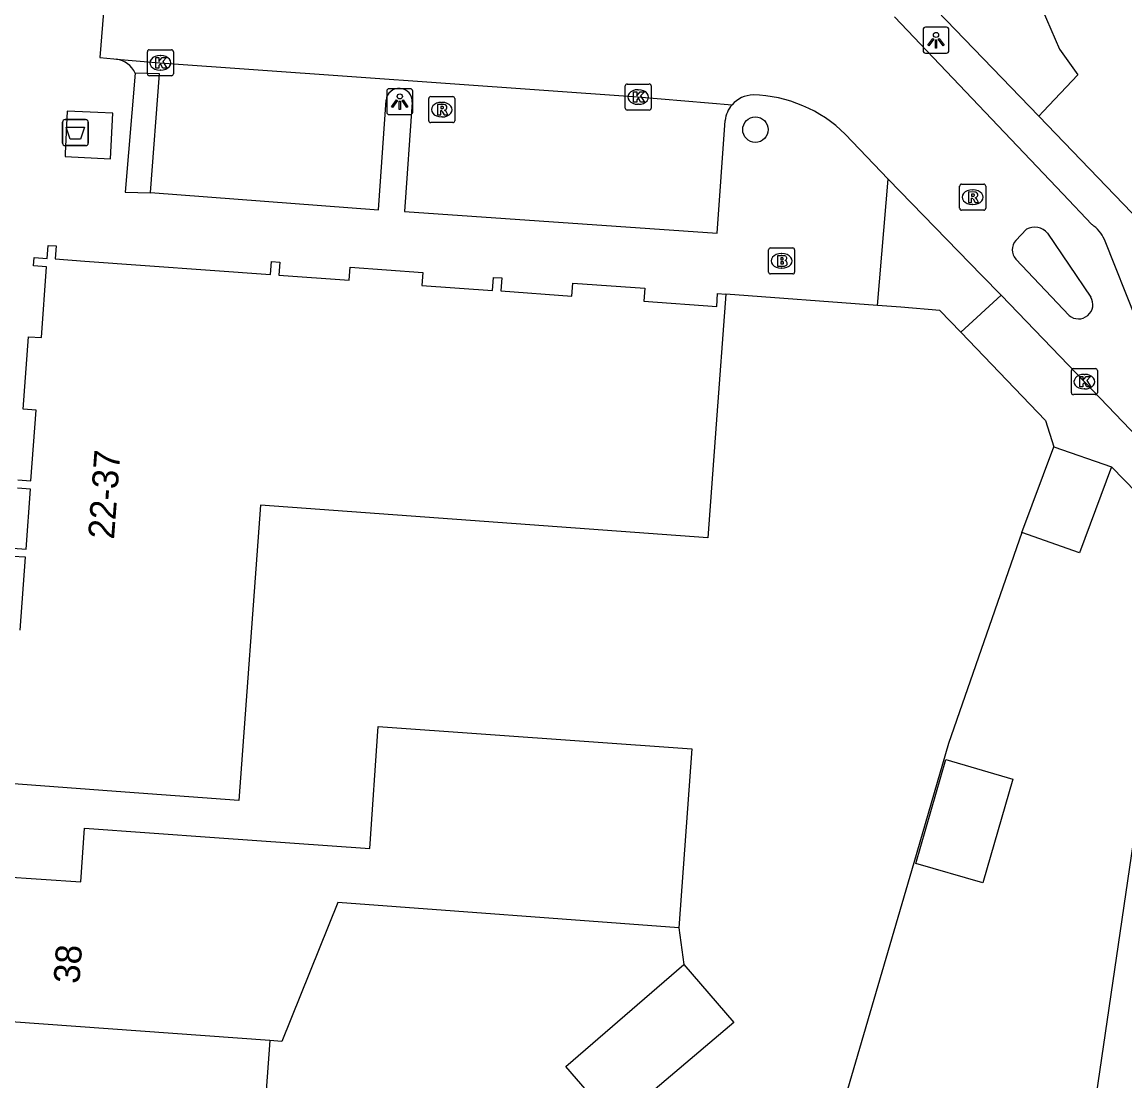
# Model space of a CAD drawing. Extents: x 159961 to 160856, y 382704 to 383353.
# Drawn here: x 160600.71 to 160643.11, y 383092.5 to 383133.19 of the extents above; entities that cross this region are included whole.
import ezdxf

# ---------------------------------------------------------------- set-up
doc = ezdxf.new("R2010")
doc.units = 0
for name, color, linetype in [('IMGEO_Afval_apart_plaats', 7, 'Continuous'), ('IMGEO_Boom', 7, 'Continuous'), ('IMGEO_Brandkraan', 7, 'Continuous'), ('IMGEO_Kolk', 7, 'Continuous'), ('IMGEO_Lichtpunt', 7, 'Continuous'), ('IMGEO_Pand', 7, 'Continuous'), ('IMGEO_Pand_nummerreeks', 7, 'Continuous'), ('IMGEO_Parkeervlak_open', 7, 'Continuous'), ('IMGEO_Rijbaan_lokaal_open', 7, 'Continuous'), ('IMGEO_Rioolput', 7, 'Continuous'), ('IMGEO_Voetpad_gesloten', 7, 'Continuous'), ('IMGEO_Voetpad_open', 7, 'Continuous')]:
    doc.layers.add(name, color=color, linetype=linetype)

msp = doc.modelspace()

# ---------------------------------------------------------------- linework, layer by layer
at = {"layer": 'IMGEO_Afval_apart_plaats'}
for p, q in [((160602.268, 383128.545), (160602.268, 383129.345)), ((160602.268, 383129.345), (160602.268, 383128.545)), ((160602.368, 383129.445), (160603.158, 383129.445)), ((160603.158, 383129.445), (160602.368, 383129.445)), ((160603.258, 383129.345), (160603.258, 383128.545)), ((160603.258, 383128.545), (160603.258, 383129.345)), ((160603.158, 383128.445), (160602.368, 383128.445)), ((160602.368, 383128.445), (160603.158, 383128.445))]:
    msp.add_line(p, q, dxfattribs=at)
msp.add_lwpolyline([(160602.411, 383129.159), (160603.115, 383129.159), (160602.966, 383128.689), (160602.56, 383128.689), (160602.411, 383129.159)], dxfattribs=at)
for centre, start, end in [((160602.368, 383129.345), 90, 180), ((160602.368, 383129.345), 90, 180), ((160603.158, 383129.345), 0, 90), ((160603.158, 383129.345), 360, 90), ((160602.368, 383128.545), 180, 270), ((160602.368, 383128.545), 180, 270), ((160603.158, 383128.545), 270, 0), ((160603.158, 383128.545), 270, 0)]:
    msp.add_arc(centre, 0.1, start, end, dxfattribs=at)
at = {"layer": 'IMGEO_Boom'}
msp.add_circle((160628.904, 383129.059), 0.489, dxfattribs=at)
at = {"layer": 'IMGEO_Brandkraan'}
for p, q in [((160629.411, 383123.588), (160629.411, 383124.44)), ((160629.486, 383124.514), (160630.338, 383124.514)), ((160630.412, 383124.44), (160630.412, 383123.588)), ((160629.899, 383124.294), (160629.924, 383124.294)), ((160629.922, 383123.734), (160629.897, 383123.734)), ((160630.338, 383123.514), (160629.486, 383123.514))]:
    msp.add_line(p, q, dxfattribs=at)
for points in [[(160629.411, 383123.588), (160629.411, 383124.44)], [(160629.486, 383124.514), (160630.338, 383124.514)], [(160630.412, 383124.44), (160630.412, 383123.588)], [(160629.759, 383124.214), (160629.759, 383123.814), (160629.972, 383123.814)], [(160629.99, 383124.214), (160629.759, 383124.214)], [(160629.938, 383124.133), (160629.884, 383124.133), (160629.884, 383124.057)], [(160629.884, 383124.057), (160629.937, 383124.057)], [(160629.946, 383123.981), (160629.884, 383123.981), (160629.884, 383123.9)], [(160629.884, 383123.9), (160629.946, 383123.9)], [(160630.338, 383123.514), (160629.486, 383123.514)]]:
    msp.add_lwpolyline(points, dxfattribs=at)
for centre, radius, start, end in [((160629.488, 383124.438), 0.0765, 91.552, 178.448), ((160629.488, 383124.438), 0.0765, 91.552, 178.448), ((160630.336, 383124.438), 0.0765, 1.552, 88.448), ((160630.336, 383124.438), 0.0765, 1.552, 88.448), ((160629.939, 383124.095), 0.0379, 267.8285, 90.9355), ((160629.994, 383124.069), 0.145, 59.4692, 91.5367), ((160630.019, 383124.116), 0.0922, 285.5137, 58.1501), ((160630.024, 383123.924), 0.105, 301.3115, 78.989), ((160629.947, 383123.94), 0.0404, 269.8759, 90.5077), ((160629.978, 383124.065), 0.251, 268.6676, 293.5347), ((160629.488, 383123.59), 0.0765, 181.552, 268.448), ((160629.488, 383123.59), 0.0765, 181.552, 268.448), ((160630.336, 383123.59), 0.0765, 271.552, 358.448), ((160630.336, 383123.59), 0.0765, 271.552, 358.448)]:
    msp.add_arc(centre, radius, start, end, dxfattribs=at)
for centre, major_axis, ratio, start_param, end_param in [((160629.898, 383124.014), (-0.387, 0.002), 0.722429, 4.712389, 7.853982), ((160629.923, 383124.014), (-0.39, 0.002), 0.717154, 1.570796, 4.712389)]:
    msp.add_ellipse(centre, major_axis=major_axis, ratio=ratio, start_param=start_param, end_param=end_param, dxfattribs=at)
at = {"layer": 'IMGEO_Kolk'}
for p, q in [((160605.606, 383132.128), (160606.458, 383132.128)), ((160605.531, 383131.202), (160605.531, 383132.054)), ((160606.019, 383131.908), (160606.044, 383131.908)), ((160606.532, 383132.054), (160606.532, 383131.202)), ((160606.042, 383131.348), (160606.017, 383131.348)), ((160606.458, 383131.128), (160605.606, 383131.128)), ((160623.973, 383130.813), (160624.825, 383130.813)), ((160623.898, 383129.887), (160623.898, 383130.739)), ((160624.386, 383130.593), (160624.411, 383130.593)), ((160624.899, 383130.739), (160624.899, 383129.887)), ((160624.409, 383130.033), (160624.384, 383130.033)), ((160624.825, 383129.813), (160623.973, 383129.813)), ((160641.05, 383118.949), (160641.05, 383119.801)), ((160641.125, 383119.875), (160641.977, 383119.875)), ((160642.051, 383119.801), (160642.051, 383118.949)), ((160641.538, 383119.655), (160641.563, 383119.655)), ((160641.561, 383119.095), (160641.536, 383119.095)), ((160641.977, 383118.875), (160641.125, 383118.875))]:
    msp.add_line(p, q, dxfattribs=at)
for points in [[(160605.606, 383132.128), (160606.458, 383132.128)], [(160605.531, 383131.202), (160605.531, 383132.054)], [(160605.852, 383131.828), (160605.975, 383131.828), (160605.975, 383131.677), (160606.105, 383131.828), (160606.269, 383131.828), (160606.123, 383131.677), (160606.276, 383131.428), (160606.124, 383131.428), (160606.039, 383131.592), (160605.975, 383131.525), (160605.975, 383131.428), (160605.852, 383131.428), (160605.852, 383131.828)], [(160606.532, 383132.054), (160606.532, 383131.202)], [(160606.458, 383131.128), (160605.606, 383131.128)], [(160623.973, 383130.813), (160624.825, 383130.813)], [(160623.898, 383129.887), (160623.898, 383130.739)], [(160624.219, 383130.513), (160624.342, 383130.513), (160624.342, 383130.362), (160624.472, 383130.513), (160624.636, 383130.513), (160624.49, 383130.362), (160624.643, 383130.113), (160624.491, 383130.113), (160624.406, 383130.277), (160624.342, 383130.21), (160624.342, 383130.113), (160624.219, 383130.113), (160624.219, 383130.513)], [(160624.899, 383130.739), (160624.899, 383129.887)], [(160624.825, 383129.813), (160623.973, 383129.813)], [(160641.05, 383118.949), (160641.05, 383119.801)], [(160641.125, 383119.875), (160641.977, 383119.875)], [(160642.051, 383119.801), (160642.051, 383118.949)], [(160641.371, 383119.575), (160641.494, 383119.575), (160641.494, 383119.424), (160641.624, 383119.575), (160641.788, 383119.575), (160641.642, 383119.424), (160641.795, 383119.175), (160641.643, 383119.175), (160641.558, 383119.339), (160641.494, 383119.272), (160641.494, 383119.175), (160641.371, 383119.175), (160641.371, 383119.575)], [(160641.977, 383118.875), (160641.125, 383118.875)]]:
    msp.add_lwpolyline(points, dxfattribs=at)
for centre, start, end in [((160605.608, 383132.052), 91.552, 178.448), ((160605.608, 383132.052), 91.552, 178.448), ((160606.456, 383132.052), 1.552, 88.448), ((160606.456, 383132.052), 1.552, 88.448), ((160605.608, 383131.204), 181.552, 268.448), ((160605.608, 383131.204), 181.552, 268.448), ((160606.456, 383131.204), 271.552, 358.448), ((160606.456, 383131.204), 271.552, 358.448), ((160623.975, 383130.737), 91.552, 178.448), ((160623.975, 383130.737), 91.552, 178.448), ((160624.823, 383130.737), 1.552, 88.448), ((160624.823, 383130.737), 1.552, 88.448), ((160623.975, 383129.889), 181.552, 268.448), ((160623.975, 383129.889), 181.552, 268.448), ((160624.823, 383129.889), 271.552, 358.448), ((160624.823, 383129.889), 271.552, 358.448), ((160641.127, 383119.799), 91.552, 178.448), ((160641.127, 383119.799), 91.552, 178.448), ((160641.975, 383119.799), 1.552, 88.448), ((160641.975, 383119.799), 1.552, 88.448), ((160641.127, 383118.951), 181.552, 268.448), ((160641.127, 383118.951), 181.552, 268.448), ((160641.975, 383118.951), 271.552, 358.448), ((160641.975, 383118.951), 271.552, 358.448)]:
    msp.add_arc(centre, 0.0765, start, end, dxfattribs=at)
for centre, major_axis, ratio, start_param, end_param in [((160606.018, 383131.628), (-0.387, 0.002), 0.722429, 4.712389, 7.853982), ((160606.043, 383131.628), (-0.39, 0.002), 0.717154, 1.570796, 4.712389), ((160624.385, 383130.313), (-0.387, 0.002), 0.722429, 4.712389, 7.853982), ((160624.41, 383130.313), (-0.39, 0.002), 0.717154, 1.570796, 4.712389), ((160641.537, 383119.375), (-0.387, 0.002), 0.722429, 4.712389, 7.853982), ((160641.562, 383119.375), (-0.39, 0.002), 0.717154, 1.570796, 4.712389)]:
    msp.add_ellipse(centre, major_axis=major_axis, ratio=ratio, start_param=start_param, end_param=end_param, dxfattribs=at)
at = {"layer": 'IMGEO_Lichtpunt'}
for p, q in [((160636.249, 383132.996), (160635.441, 383132.996)), ((160636.249, 383132.996), (160635.441, 383132.996)), ((160635.347, 383132.901), (160635.347, 383132.094)), ((160635.347, 383132.901), (160635.347, 383132.094)), ((160636.343, 383132.094), (160636.343, 383132.901)), ((160636.343, 383132.094), (160636.343, 383132.901)), ((160635.441, 383132), (160636.249, 383132)), ((160635.441, 383132), (160636.249, 383132)), ((160614.733, 383130.539), (160614.733, 383129.732)), ((160614.733, 383130.539), (160614.733, 383129.732)), ((160615.635, 383130.634), (160614.827, 383130.634)), ((160615.635, 383130.634), (160614.827, 383130.634)), ((160615.729, 383129.732), (160615.729, 383130.539)), ((160615.729, 383129.732), (160615.729, 383130.539)), ((160614.827, 383129.638), (160615.635, 383129.638)), ((160614.827, 383129.638), (160615.635, 383129.638))]:
    msp.add_line(p, q, dxfattribs=at)
for points in [[(160635.721, 383132.565), (160635.76, 383132.537), (160635.572, 383132.275), (160635.534, 383132.302), (160635.721, 383132.565)], [(160635.823, 383132.517), (160635.87, 383132.517), (160635.87, 383132.195), (160635.823, 383132.195), (160635.823, 383132.517)], [(160635.933, 383132.537), (160635.971, 383132.564), (160636.158, 383132.302), (160636.119, 383132.274), (160635.933, 383132.537)], [(160615.107, 383130.203), (160615.146, 383130.175), (160614.958, 383129.913), (160614.92, 383129.94), (160615.107, 383130.203)], [(160615.209, 383130.155), (160615.256, 383130.155), (160615.256, 383129.833), (160615.209, 383129.833), (160615.209, 383130.155)], [(160615.319, 383130.175), (160615.357, 383130.202), (160615.544, 383129.94), (160615.505, 383129.912), (160615.319, 383130.175)]]:
    msp.add_lwpolyline(points, dxfattribs=at)
for centre in [(160635.846, 383132.699), (160615.232, 383130.337)]:
    msp.add_circle(centre, 0.0994, dxfattribs=at)
for centre, start, end in [((160635.441, 383132.901), 90, 180), ((160635.441, 383132.901), 90, 180), ((160636.249, 383132.901), 0, 90), ((160636.249, 383132.901), 0, 90), ((160635.441, 383132.094), 180, 270), ((160635.441, 383132.094), 180, 270), ((160636.249, 383132.094), 270, 0), ((160636.249, 383132.094), 270, 360), ((160614.827, 383130.539), 90, 180), ((160614.827, 383130.539), 90, 180), ((160615.635, 383130.539), 0, 90), ((160615.635, 383130.539), 0, 90), ((160614.827, 383129.732), 180, 270), ((160614.827, 383129.732), 180, 270), ((160615.635, 383129.732), 270, 0), ((160615.635, 383129.732), 270, 360)]:
    msp.add_arc(centre, 0.0946, start, end, dxfattribs=at)
at = {"layer": 'IMGEO_Pand'}
for points in [[(160600.555, 383115.6), (160601.055, 383115.563), (160601.255, 383118.284), (160600.754, 383118.32), (160600.966, 383121.103), (160601.466, 383121.069), (160601.655, 383123.789), (160601.156, 383123.823), (160601.179, 383124.143), (160601.679, 383124.11), (160601.714, 383124.61), (160602.028, 383124.588), (160601.992, 383124.089), (160603.123, 383124.008), (160610.266, 383123.498), (160610.3, 383123.996), (160610.62, 383123.972), (160610.584, 383123.473), (160613.294, 383123.279), (160613.329, 383123.777), (160616.117, 383123.571), (160616.082, 383123.072), (160618.801, 383122.879), (160618.837, 383123.379), (160619.155, 383123.364), (160619.117, 383122.862), (160621.846, 383122.661), (160621.882, 383123.162), (160624.657, 383122.963), (160624.621, 383122.465), (160627.415, 383122.26), (160627.452, 383122.759), (160627.77, 383122.731)], [(160627.77, 383122.731), (160627.4, 383117.745), (160627.076, 383113.379), (160609.875, 383114.633), (160609.049, 383103.285), (160604.679, 383103.604), (160599.692, 383103.967)], [(160639.145, 383113.574), (160640.377, 383116.872)], [(160640.377, 383116.872), (160642.589, 383116.099)], [(160642.589, 383116.099), (160641.357, 383112.801), (160639.145, 383113.574)], [(160600.365, 383112.98), (160600.865, 383112.943), (160601.033, 383115.244), (160600.532, 383115.28)], [(160600.638, 383109.825), (160600.842, 383112.624), (160600.342, 383112.66)], [(160599.422, 383100.282), (160599.921, 383100.248), (160599.929, 383100.358), (160602.972, 383100.149), (160603.118, 383102.211), (160608.106, 383101.858), (160614.077, 383101.435), (160614.407, 383106.118), (160626.463, 383105.263), (160625.954, 383098.386)], [(160635.065, 383100.859), (160636.225, 383104.851), (160638.803, 383104.102), (160637.643, 383100.11), (160635.065, 383100.859)], [(160650.36, 383075.756), (160645.389, 383076.29), (160641.861, 383076.67), (160641.932, 383077.156), (160637.225, 383077.844), (160637.773, 383081.592), (160640.79, 383081.151), (160641.568, 383086.48), (160639.599, 383086.768), (160640.101, 383090.205), (160641.722, 383089.968), (160643.855, 383104.565)], [(160625.954, 383098.386), (160612.858, 383099.355), (160610.701, 383094.021), (160610.243, 383094.055)], [(160623.48, 383090.89), (160623.293, 383091.11), (160623.017, 383091.442), (160621.619, 383093.061), (160626.156, 383096.978)], [(160626.156, 383096.978), (160628.08, 383094.75), (160624.88, 383092.04)], [(160610.243, 383094.055), (160599.038, 383094.857)], [(160610.243, 383094.055), (160609.843, 383088.65), (160607.55, 383088.82)]]:
    msp.add_lwpolyline(points, dxfattribs=at)
at = {"layer": 'IMGEO_Parkeervlak_open'}
msp.add_lwpolyline([(160605.653, 383126.648), (160605.992, 383131.202), (160605.06, 383131.235)], dxfattribs=at)
at = {"layer": 'IMGEO_Rijbaan_lokaal_open'}
for points in [[(160613.501, 383137.152), (160604.189, 383137.88), (160603.702, 383131.83), (160604.238, 383131.776), (160604.347, 383131.767)], [(160641.842, 383125.411), (160640.723, 383126.588), (160634.255, 383133.391)], [(160604.347, 383131.767), (160606.015, 383131.631), (160624.37, 383130.317), (160628.005, 383130.016)], [(160632.359, 383128.883), (160634.01, 383127.153)], [(160634.01, 383127.153), (160637.613, 383123.46), (160638.353, 383122.701)], [(160638.91, 383124.797), (160639.321, 383125.231)], [(160640.131, 383125.075), (160641.798, 383122.625)], [(160658.55, 383105.884), (160656.303, 383108.242), (160644.15, 383120.88), (160643.738, 383121.408), (160643.566, 383121.718), (160642.318, 383124.842)], [(160640.961, 383121.92), (160638.919, 383124.087)], [(160638.353, 383122.701), (160641.586, 383119.34), (160653.707, 383106.68), (160656.907, 383103.322), (160658.738, 383101.4)]]:
    msp.add_lwpolyline(points, dxfattribs=at)
for centre, radius, start, end in [((160628.831, 383129.298), 1.094, 90.9777, 138.9861), ((160628.699, 383125.204), 5.189, 45.1502, 88.7571), ((160639.631, 383124.66), 0.65, 39.698, 118.4994), ((160641.089, 383124.297), 1.345, 23.9006, 55.9281), ((160639.293, 383124.447), 0.519, 137.5407, 223.9118), ((160641.322, 383122.341), 0.554, 229.4089, 30.8056)]:
    msp.add_arc(centre, radius, start, end, dxfattribs=at)
at = {"layer": 'IMGEO_Rioolput'}
for p, q in [((160616.347, 383129.402), (160616.347, 383130.254)), ((160616.422, 383130.328), (160617.274, 383130.328)), ((160616.835, 383130.108), (160616.86, 383130.108)), ((160617.348, 383130.254), (160617.348, 383129.402)), ((160616.858, 383129.548), (160616.833, 383129.548)), ((160617.274, 383129.328), (160616.422, 383129.328)), ((160636.755, 383126.038), (160636.755, 383126.89)), ((160636.83, 383126.964), (160637.682, 383126.964)), ((160637.243, 383126.744), (160637.268, 383126.744)), ((160637.756, 383126.89), (160637.756, 383126.038)), ((160637.266, 383126.184), (160637.241, 383126.184)), ((160637.682, 383125.964), (160636.83, 383125.964))]:
    msp.add_line(p, q, dxfattribs=at)
for points in [[(160616.347, 383129.402), (160616.347, 383130.254)], [(160616.422, 383130.328), (160617.274, 383130.328)], [(160616.936, 383130.026), (160616.684, 383130.028), (160616.684, 383129.628)], [(160617.348, 383130.254), (160617.348, 383129.402)], [(160616.684, 383129.628), (160616.808, 383129.628), (160616.808, 383129.79), (160616.819, 383129.79)], [(160616.862, 383129.947), (160616.808, 383129.947), (160616.808, 383129.866)], [(160616.808, 383129.866), (160616.86, 383129.866)], [(160616.866, 383129.761), (160616.937, 383129.628), (160617.077, 383129.628), (160617.012, 383129.754)], [(160617.274, 383129.328), (160616.422, 383129.328)], [(160636.755, 383126.038), (160636.755, 383126.89)], [(160636.83, 383126.964), (160637.682, 383126.964)], [(160637.344, 383126.662), (160637.092, 383126.664), (160637.092, 383126.264)], [(160637.27, 383126.583), (160637.216, 383126.583), (160637.216, 383126.502)], [(160637.756, 383126.89), (160637.756, 383126.038)], [(160637.092, 383126.264), (160637.216, 383126.264), (160637.216, 383126.426), (160637.227, 383126.426)], [(160637.216, 383126.502), (160637.268, 383126.502)], [(160637.274, 383126.397), (160637.345, 383126.264), (160637.485, 383126.264), (160637.42, 383126.39)], [(160637.682, 383125.964), (160636.83, 383125.964)]]:
    msp.add_lwpolyline(points, dxfattribs=at)
for centre, radius, start, end in [((160616.424, 383130.252), 0.0765, 91.552, 178.448), ((160616.424, 383130.252), 0.0765, 91.552, 178.448), ((160616.935, 383129.916), 0.109, 350.3612, 89.416), ((160617.272, 383130.252), 0.0765, 1.552, 88.448), ((160617.272, 383130.252), 0.0765, 1.552, 88.448), ((160616.818, 383129.737), 0.0533, 26.0293, 88.6989), ((160616.844, 383130.055), 0.19, 274.7715, 282.9687), ((160616.868, 383129.851), 0.0964, 77.0061, 93.1865), ((160616.882, 383129.908), 0.0378, 276.6634, 79.6772), ((160616.933, 383129.916), 0.112, 277.5842, 350.9817), ((160616.917, 383129.701), 0.108, 29.5134, 73.7905), ((160616.424, 383129.404), 0.0765, 181.552, 268.448), ((160616.424, 383129.404), 0.0765, 181.552, 268.448), ((160617.272, 383129.404), 0.0765, 271.552, 358.448), ((160617.272, 383129.404), 0.0765, 271.552, 358.448), ((160636.832, 383126.888), 0.0765, 91.552, 178.448), ((160636.832, 383126.888), 0.0765, 91.552, 178.448), ((160637.276, 383126.487), 0.0964, 77.0061, 93.1865), ((160637.29, 383126.544), 0.0378, 276.6634, 79.6772), ((160637.343, 383126.552), 0.109, 350.3612, 89.416), ((160637.68, 383126.888), 0.0765, 1.552, 88.448), ((160637.68, 383126.888), 0.0765, 1.552, 88.448), ((160637.226, 383126.373), 0.0533, 26.0293, 88.6989), ((160637.252, 383126.691), 0.19, 274.7715, 282.9687), ((160637.341, 383126.552), 0.112, 277.5842, 350.9817), ((160637.325, 383126.337), 0.108, 29.5134, 73.7905), ((160636.832, 383126.04), 0.0765, 181.552, 268.448), ((160636.832, 383126.04), 0.0765, 181.552, 268.448), ((160637.68, 383126.04), 0.0765, 271.552, 358.448), ((160637.68, 383126.04), 0.0765, 271.552, 358.448)]:
    msp.add_arc(centre, radius, start, end, dxfattribs=at)
for centre, major_axis, ratio, start_param, end_param in [((160616.834, 383129.828), (-0.387, 0.002), 0.722429, 4.712389, 7.853982), ((160616.859, 383129.828), (-0.39, 0.002), 0.717154, 1.570796, 4.712389), ((160637.242, 383126.464), (-0.387, 0.002), 0.722429, 4.712389, 7.853982), ((160637.267, 383126.464), (-0.39, 0.002), 0.717154, 1.570796, 4.712389)]:
    msp.add_ellipse(centre, major_axis=major_axis, ratio=ratio, start_param=start_param, end_param=end_param, dxfattribs=at)
at = {"layer": 'IMGEO_Voetpad_gesloten'}
msp.add_lwpolyline([(160603.627, 383129.721), (160602.447, 383129.775), (160602.373, 383128.148), (160602.368, 383128.023), (160604.119, 383127.943), (160604.199, 383129.695), (160603.627, 383129.721)], dxfattribs=at)
at = {"layer": 'IMGEO_Voetpad_open'}
for points in [[(160633.378, 383136.238), (160633.63, 383136.19), (160633.707, 383137.174), (160638.198, 383136.854), (160639.629, 383136.722), (160639.592, 383135.614), (160639.662, 383134.78), (160639.922, 383133.686), (160640.599, 383132.157), (160641.301, 383131.164), (160639.964, 383129.753), (160639.793, 383129.571)], [(160639.793, 383129.571), (160633.378, 383136.238)], [(160605.06, 383131.235), (160604.682, 383126.663), (160605.652, 383126.633), (160605.653, 383126.648)], [(160605.653, 383126.648), (160614.413, 383125.979), (160614.705, 383130.196)], [(160615.715, 383130.117), (160615.415, 383125.918), (160627.431, 383125.075), (160627.741, 383129.411)], [(160639.793, 383129.571), (160656.029, 383112.71), (160656.687, 383111.817)], [(160633.592, 383122.307), (160634.01, 383127.153)], [(160633.592, 383122.307), (160627.77, 383122.731)], [(160638.353, 383122.701), (160636.8, 383121.273)], [(160636.8, 383121.273), (160635.99, 383122.115), (160634.494, 383122.241), (160633.592, 383122.307)], [(160636.8, 383121.273), (160640.059, 383117.883), (160640.377, 383116.872)], [(160647.894, 383110.66), (160642.589, 383116.099)], [(160639.145, 383113.574), (160636.324, 383105.475), (160634.989, 383100.881), (160624.275, 383064.25)], [(160625.954, 383098.386), (160626.156, 383096.978)]]:
    msp.add_lwpolyline(points, dxfattribs=at)
for centre, radius, start, end in [((160604.219, 383130.851), 0.925, 24.5269, 82.0167), ((160615.209, 383130.14), 0.507, 357.4324, 173.6227), ((160628.823, 383129.299), 1.088, 138.7634, 174.0871)]:
    msp.add_arc(centre, radius, start, end, dxfattribs=at)

# ---------------------------------------------------------------- texts
at = {"layer": 'IMGEO_Pand_nummerreeks'}
for s, rotation, p in [('22-37', 85.7935, (160604.247, 383113.299)), ('38', 85.8436, (160602.917, 383096.219))]:
    msp.add_text(s, height=1, rotation=rotation, dxfattribs=at).set_placement(p)

doc.saveas('drawing.dxf')
